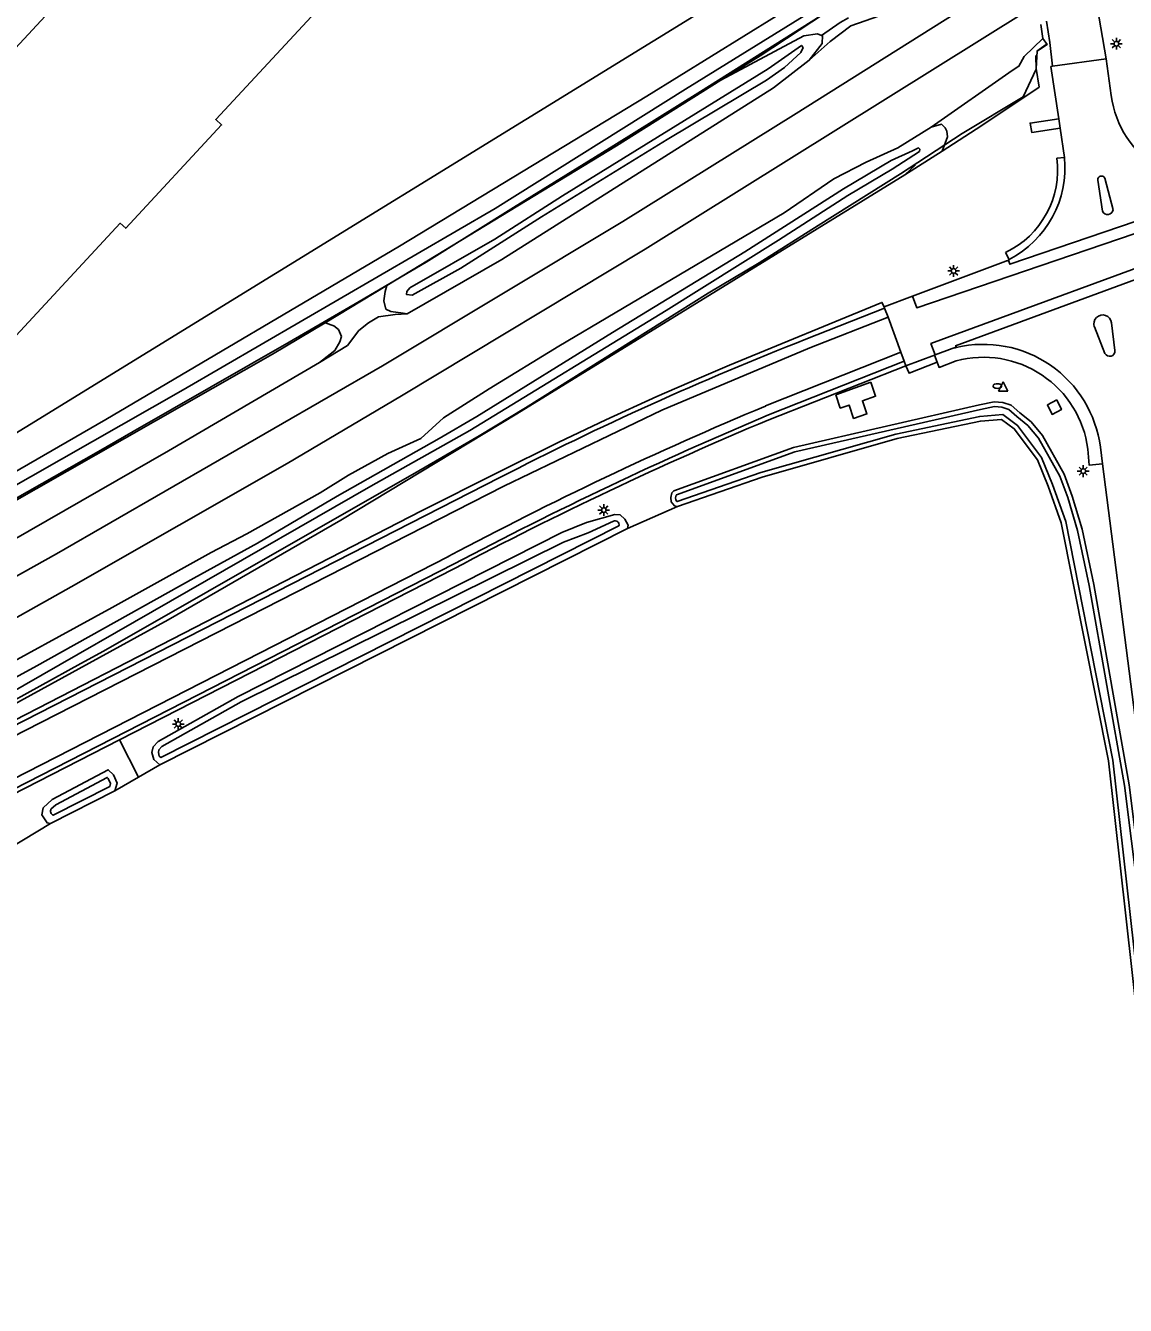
# Model space of a CAD drawing. Extents: x 136000 to 141014, y 402000 to 403500.
# Drawn here: x 140154.1 to 140271.8, y 402569.2 to 402706.1 of the extents above; entities that cross this region are included whole.
import ezdxf

# ---------------------------------------------------------------- set-up
doc = ezdxf.new("R2010")
doc.units = 0
for name, color, linetype in [('gg-afsc-hekwerk', 7, 'Continuous'), ('gg-aspt-spoorlijn', 7, 'Continuous'), ('gg-bbg-bijgebouw', 7, 'Continuous'), ('gg-knt-BGT kruinlijn', 7, 'Continuous'), ('gg-knt-bronhoudergrens', 7, 'Continuous'), ('gg-knt-verharding', 7, 'Continuous'), ('gg-knt-verharding nz', 7, 'Continuous'), ('gg-kntw-bovenkant insteek waterloop', 7, 'Continuous'), ('gg-kntw-greppel-droge sloot', 7, 'Continuous'), ('gg-kntw-waterlijn', 7, 'Continuous'), ('gt-grn-groengrens', 7, 'Continuous'), ('gt-symb-brandkraan', 7, 'Continuous'), ('gt-symb-lichtmast', 7, 'Continuous'), ('gt-symb-waterafsluiter', 7, 'Continuous'), ('gx-grn-maaiveld', 7, 'Continuous')]:
    doc.layers.add(name, color=color, linetype=linetype)

# ---------------------------------------------------------------- blocks, each defined once
blk = doc.blocks.new('gt0-LMAST')
at = {"layer": 'gt-symb-lichtmast'}
for p, q in [((-0.18, 0.17), (-0.45, 0.44)), ((0, 0.25), (0, 0.62)), ((0.17, 0.17), (0.44, 0.44)), ((-0.25, 0), (-0.63, 0)), ((-0.18, -0.18), (-0.45, -0.45)), ((0, -0.25), (0, -0.63)), ((0.44, -0.45), (0.17, -0.18)), ((0.25, 0), (0.62, 0))]:
    blk.add_line(p, q, dxfattribs=at)
blk.add_circle((0, 0), 0.25, dxfattribs=at)
blk = doc.blocks.new('gt0-BR')
at = {"layer": 'gt-symb-brandkraan'}
for centre, radius, start, end in [((-0.24, 0), 0.206, 107.5669, 252.4331), ((0.6, -2.66), 3, 106.892, 107.5669), ((0, -0.69), 0.938, 73.108, 106.892), ((-0.6, -2.66), 3, 72.4331, 73.108), ((0.24, 0), 0.206, 287.567, 72.4331), ((0.6, 2.66), 3, 252.4331, 253.108), ((0, 0.69), 0.938, 253.108, 286.8921), ((-0.6, 2.66), 3, 286.8921, 287.567)]:
    blk.add_arc(centre, radius, start, end, dxfattribs=at)
blk = doc.blocks.new('gt0-WAFSL')
at = {"layer": 'gt-symb-waterafsluiter'}
for p, q in [((-0.5, -0.33), (0, 0.67)), ((0, 0.67), (0.5, -0.33)), ((0.5, -0.33), (-0.5, -0.33))]:
    blk.add_line(p, q, dxfattribs=at)

msp = doc.modelspace()

# ---------------------------------------------------------------- linework, layer by layer
at = {"layer": 'gg-afsc-hekwerk'}
for p, q in [((140262.3, 402703.41), (140263.33, 402704.11)), ((140248.2, 402690.17), (140249.34, 402691.25))]:
    msp.add_line(p, q, dxfattribs=at)
for points in [[(140151.11, 402654.47), (140161.9, 402660.55), (140165.6, 402662.69), (140182.29, 402672.26), (140189.8, 402676.6), (140196.95, 402680.82), (140206.32, 402686.69), (140217.03, 402693.31), (140226.3, 402699.1), (140241.04, 402708.37)], [(140028.85, 402569.37), (140069.75, 402590.19), (140083.58, 402597.42), (140118.37, 402616.05), (140127.4, 402620.6), (140132.47, 402623.02), (140141.29, 402628.06), (140151.17, 402633.03), (140159.99, 402637.87), (140162.42, 402639.18), (140196.16, 402658.48), (140202.61, 402662.24), (140207.6, 402665.25), (140227.13, 402677.49), (140232.6, 402680.77), (140238.9, 402684.76), (140247.72, 402690.28), (140254.33, 402694.58), (140260.85, 402698.53), (140262.25, 402701.48), (140262.22, 402702.93)]]:
    msp.add_lwpolyline(points, dxfattribs=at)
at = {"layer": 'gg-aspt-spoorlijn'}
for points in [[(140021.05, 402575.12), (140062.77, 402595.28), (140086.59, 402607.17), (140115.78, 402622.39), (140141.42, 402636.22), (140158.97, 402646.08), (140182.07, 402659.28), (140194.31, 402666.53), (140220.4, 402682.22), (140261.48, 402707.86), (140310.59, 402739.51), (140337.41, 402756.68), (140359.26, 402770.89), (140386.42, 402788.21), (140462.42, 402837.34)], [(139309.13, 402272.12), (139387.29, 402305.74), (139419.65, 402319.8), (139919.67, 402534.58), (139974.77, 402558.45), (140001.23, 402570.35), (140012.04, 402575.09), (140024.68, 402581.07), (140060.93, 402598.57), (140100.23, 402618.51), (140115.24, 402626.43), (140139.48, 402639.63), (140157.4, 402649.6), (140192.29, 402669.74), (140218.01, 402685.18), (140236.57, 402696.72), (140261.92, 402712.73), (140276.43, 402722.16), (140290.06, 402730.74), (140348.36, 402768.37), (140378.07, 402787.34), (140409.94, 402808.02)]]:
    msp.add_lwpolyline(points, dxfattribs=at)
at = {"layer": 'gg-bbg-bijgebouw'}
for points in [[(140134.92, 402660.27), (140122.95, 402671.38), (140182.99, 402736.12), (140180.06, 402738.84), (140120.01, 402674.1), (140104.6, 402688.4), (140168.15, 402756.92), (140179.5, 402746.39), (140182.9, 402750.05), (140193.9, 402739.85), (140190.5, 402736.19), (140201.86, 402725.65), (140198.18, 402721.67)], [(140138.34, 402657.1), (140164.21, 402684.99), (140164.8, 402684.45), (140175.05, 402695.51), (140174.44, 402696.08), (140198.18, 402721.67)]]:
    msp.add_lwpolyline(points, dxfattribs=at)
at = {"layer": 'gg-knt-BGT kruinlijn'}
for p, q in [((140246.18, 402707.44), (140242.39, 402706.11)), ((140242.39, 402706.11), (140240.18, 402704.44)), ((140240.18, 402704.44), (140237.96, 402702.43)), ((140237.96, 402702.43), (140239.33, 402704.22)), ((140239.36, 402705.07), (140239.27, 402705.1)), ((140239.33, 402704.22), (140239.36, 402705.07))]:
    msp.add_line(p, q, dxfattribs=at)
at = {"layer": 'gg-knt-bronhoudergrens'}
for p, q in [((140163.65, 402624.23), (140166.18, 402625.7)), ((140152.34, 402618.06), (140156.76, 402620.76))]:
    msp.add_line(p, q, dxfattribs=at)
msp.add_lwpolyline([(140138.34, 402657.1), (140140.38, 402654.76), (140248.05, 402720.98), (140256.94, 402729.83), (140257.34, 402735.09)], dxfattribs=at)
at = {"layer": 'gg-knt-verharding'}
for p, q in [((140269.75, 402702.6), (140268.51, 402709.81)), ((140262.76, 402706.25), (140262.95, 402704.75)), ((140263.7, 402704.34), (140263.36, 402706.62)), ((140263.7, 402704.34), (140263.99, 402701.8)), ((140269.75, 402702.6), (140263.99, 402701.8)), ((140270.27, 402698.66), (140269.75, 402702.6)), ((140264.66, 402696.17), (140264.81, 402695.16)), ((140264.81, 402695.16), (140265.29, 402692.02)), ((140264.46, 402691.97), (140265.29, 402692.02)), ((140259, 402680.93), (140249.01, 402677.17)), ((140258.96, 402681.86), (140259.37, 402681.11)), ((140259.27, 402681.05), (140259.37, 402681.11)), ((140249.01, 402677.17), (140245.96, 402676.03)), ((140246.01, 402675.9), (140237.6, 402672.57)), ((140245.96, 402676.03), (140246.01, 402675.9)), ((140246.01, 402675.9), (140246.39, 402674.94)), ((140246.39, 402674.94), (140247.76, 402671.19)), ((140269.6, 402671.06), (140268.47, 402673.92)), ((140270.3, 402674.34), (140270.67, 402671.36)), ((140247.76, 402671.19), (140248.12, 402670.24)), ((140251.44, 402670.9), (140253.25, 402671.58)), ((140233.6, 402664.48), (140248.12, 402670.24)), ((140233.62, 402663.95), (140248.3, 402669.72)), ((140248.12, 402670.24), (140248.3, 402669.72)), ((140248.3, 402669.72), (140251.38, 402670.87)), ((140251.38, 402670.87), (140251.44, 402670.9)), ((140251.38, 402670.87), (140251.64, 402670.11)), ((140244.55, 402667.97), (140240.79, 402666.61)), ((140269.12, 402661.03), (140269.36, 402659.23)), ((140164.14, 402629.7), (140199.93, 402648.01))]:
    msp.add_line(p, q, dxfattribs=at)
for points in [[(140132.37, 402646.94), (140141.93, 402652.05), (140162.66, 402663.98), (140194.1, 402682.54), (140220.59, 402698.59), (140241.34, 402711.48), (140243.99, 402713.34), (140245.31, 402714.42), (140246.25, 402715.28), (140246.99, 402716.08), (140247.33, 402716.62), (140248.64, 402718.92), (140249.42, 402720.06), (140250.26, 402721.01), (140251.34, 402722.09), (140252.47, 402723.05), (140253.57, 402723.75), (140257.44, 402725.9), (140258.24, 402726.3)], [(140026.94, 402590.84), (140048.56, 402601.29), (140069.32, 402611.52), (140090.31, 402622.48), (140109.94, 402632.69), (140130.51, 402643.93), (140141.56, 402650.43), (140170.95, 402667.17), (140204.33, 402686.57), (140224.71, 402699.33), (140243.78, 402711.14)], [(140263.99, 402701.8), (140263.83, 402701.75), (140264.66, 402696.17)], [(140264.81, 402695.16), (140261.77, 402694.71), (140261.6, 402695.71), (140264.66, 402696.17)], [(140245.96, 402676.03), (140245.74, 402676.51), (140229.42, 402669.8), (140226.16, 402668.42), (140221.63, 402666.44), (140216.18, 402663.95), (140211.17, 402661.57), (140204.55, 402658.29), (140196.47, 402654.2), (140181.74, 402646.65), (140155.42, 402633.08), (140094.95, 402602.03)], [(140248.3, 402669.72), (140248.65, 402668.93), (140251.64, 402670.11)], [(140251.64, 402670.11), (140251.85, 402669.56), (140253.68, 402670.27)], [(140264.44, 402666.08), (140264.94, 402665.04), (140263.95, 402664.53), (140263.44, 402665.54), (140264.44, 402666.08)], [(140267.78, 402660.82), (140267.92, 402659.09), (140269.36, 402659.23)], [(140269.36, 402659.23), (140275.69, 402609.86), (140275.72, 402609.85)], [(140204.85, 402657.77), (140155.49, 402632.56), (140095.1, 402601.66)], [(140087.84, 402591.14), (140120.73, 402608), (140199.87, 402648.49)], [(140088.12, 402590.59), (140120.77, 402607.51), (140164.14, 402629.7)]]:
    msp.add_lwpolyline(points, dxfattribs=at)
for centre, radius, start, end in [((140281.55, 402700.33), 11.41, 188.4334, 285.5857), ((140254.79, 402690.68), 9.75, 295.3649, 7.6146), ((140253.91, 402691.84), 12.05, 294.9962, 296.4108), ((140269.36, 402674.23), 0.945, 6.405, 199.1224), ((140364.14, 402348.92), 347.51, 111.3544, 117.2836), ((140256.83, 402658.62), 13.45, 103.4901, 105.4348), ((140256.61, 402659.42), 12.61, 7.3189, 103.3689), ((140270.11, 402671.31), 0.565, 206.3515, 4.6746), ((140256.59, 402659.37), 11.28, 7.3985, 104.9217), ((140396.94, 402276.31), 421.13, 112.8209, 117.901), ((140389.27, 402291.46), 403.7, 112.679, 117.9704)]:
    msp.add_arc(centre, radius, start, end, dxfattribs=at)
at = {"layer": 'gg-knt-verharding nz'}
for p, q in [((140268.83, 402689.59), (140269.34, 402686.27)), ((140270.48, 402686.44), (140269.59, 402689.83)), ((140233.27, 402665.43), (140247.76, 402671.19))]:
    msp.add_line(p, q, dxfattribs=at)
for points in [[(140295.6, 402692.92), (140295.98, 402691.76), (140249.47, 402675.95), (140249.01, 402677.17)], [(140284.62, 402689.35), (140284.67, 402689.2), (140259.42, 402680.6), (140259.27, 402681.05)], [(140297.6, 402686.96), (140297, 402688.72), (140280.91, 402683.12), (140250.98, 402672.11), (140251.44, 402670.9)], [(140253.7, 402671.69), (140253.62, 402671.87), (140281.29, 402682.07), (140281.54, 402681.38)], [(140246.39, 402674.94), (140238.03, 402671.64), (140222.19, 402664.99), (140205.27, 402656.84), (140155.71, 402631.55), (140095.5, 402600.76)], [(140087.39, 402592.04), (140120.01, 402608.76), (140199.33, 402649.33)]]:
    msp.add_lwpolyline(points, dxfattribs=at)
for centre, radius, start, end in [((140254.21, 402690.96), 11.12, 297.6515, 5.4511), ((140269.23, 402689.64), 0.405, 27.9324, 187.0248), ((140269.89, 402686.51), 0.594, 204.065, 352.833), ((140388.72, 402293.73), 402.89, 112.6967, 118.0401)]:
    msp.add_arc(centre, radius, start, end, dxfattribs=at)
at = {"layer": 'gg-kntw-bovenkant insteek waterloop'}
for p, q in [((140248.2, 402690.17), (140252.18, 402692.72)), ((140168.44, 402627.02), (140218.49, 402652.33)), ((140156.76, 402620.76), (140163.65, 402624.23))]:
    msp.add_line(p, q, dxfattribs=at)
for points in [[(140239.27, 402705.1), (140238.85, 402705.25), (140237.36, 402705.06), (140228.51, 402700.29)], [(140228.51, 402700.29), (140217.33, 402693.27), (140192.76, 402678.31)], [(140252.18, 402692.72), (140252.77, 402694.25), (140252.67, 402694.84), (140252.51, 402695.21), (140252.12, 402695.59), (140251.02, 402695.27)], [(140035.05, 402572.8), (140038.07, 402574.15), (140044.24, 402577.46), (140056.21, 402582.99), (140101.04, 402605.76), (140135.89, 402624.2), (140169.33, 402642.53), (140187.83, 402653.21), (140206.67, 402664.59), (140248.2, 402690.17)], [(140259.57, 402665.52), (140258.66, 402665.79), (140257.75, 402665.87), (140256.17, 402665.54), (140236.26, 402661), (140223.47, 402656.36), (140223.26, 402656.13), (140223.14, 402655.64), (140223.17, 402655.18), (140223.52, 402654.76), (140223.84, 402654.68)], [(140259.57, 402665.52), (140260.51, 402664.7), (140261.7, 402663.73), (140262.93, 402662.28), (140265.24, 402658.15), (140266.1, 402655.78), (140267.16, 402652.23), (140268.41, 402646.31), (140272.21, 402624.88), (140275.21, 402601.04), (140277.81, 402575.3), (140282.38, 402530.85), (140286.82, 402491.14), (140290.87, 402453.8), (140292.08, 402441.96), (140293.33, 402432.97), (140293.41, 402431.89), (140293.34, 402431.52), (140293.09, 402431.15), (140292.71, 402430.87), (140292.28, 402430.79), (140291.99, 402430.79), (140291.65, 402431.16)], [(140223.84, 402654.68), (140232.92, 402657.82), (140247.35, 402661.94), (140256.27, 402663.82), (140258.54, 402663.99), (140259.89, 402662.99), (140262.39, 402659.67), (140263.53, 402656.85), (140264.93, 402652.94), (140269.97, 402627.44), (140278.21, 402553.75), (140283.26, 402505.14), (140291.65, 402431.16)], [(140168.44, 402627.02), (140167.8, 402627.6), (140167.61, 402628.33), (140167.74, 402628.95), (140168.26, 402629.52), (140176.83, 402634.33), (140211.46, 402651.88), (140214.1, 402652.96), (140217.14, 402653.8), (140217.72, 402653.77), (140218.22, 402653.31), (140218.57, 402652.68), (140218.49, 402652.33)], [(140156.76, 402620.76), (140156.38, 402620.8), (140155.83, 402621.68), (140155.95, 402622.42), (140156.94, 402623.3), (140162.92, 402626.49), (140163.49, 402625.97), (140163.88, 402625.05), (140163.65, 402624.23)]]:
    msp.add_lwpolyline(points, dxfattribs=at)
at = {"layer": 'gg-kntw-greppel-droge sloot'}
for points in [[(140149.51, 402634.49), (140155.28, 402637.61), (140172.09, 402647.01), (140178.92, 402650.75), (140187.43, 402655.79), (140198.36, 402661.94), (140202.38, 402664.32), (140216.89, 402673.31), (140231.06, 402681.92), (140241.62, 402688.66), (140246.74, 402691.71), (140249.01, 402692.73), (140249.65, 402693.05), (140249.78, 402692.92), (140249.77, 402692.68), (140246.82, 402690.77), (140242.07, 402687.95), (140234.66, 402683.17), (140222.66, 402675.65), (140201.63, 402662.8), (140191.02, 402656.86), (140151.99, 402634.46)], [(140029.42, 402591.06), (140064.26, 402607.75), (140080.08, 402615.7), (140093.97, 402622.92), (140123.57, 402638.93), (140152.15, 402654.81), (140180.51, 402670.97), (140186.13, 402674.34)], [(140185.54, 402670.1), (140187.18, 402671.38), (140187.73, 402672.29), (140187.88, 402672.88), (140187.56, 402673.63), (140187.08, 402674), (140186.13, 402674.34)], [(140034.56, 402590.23), (140036.3, 402590.87), (140045.08, 402595), (140062.39, 402603.48), (140075.76, 402610.24), (140078.44, 402611.7), (140080.69, 402613.2), (140082.22, 402614.32), (140084.5, 402615.45), (140086.64, 402616.05), (140088.25, 402616.61), (140105.39, 402625.46), (140121.78, 402634.2), (140132.76, 402640.31), (140134.85, 402641.76), (140136.21, 402643.24), (140137.65, 402644.19), (140140.14, 402644.76), (140148.9, 402648.91), (140169.39, 402660.62), (140185.54, 402670.1)]]:
    msp.add_lwpolyline(points, dxfattribs=at)
at = {"layer": 'gg-kntw-waterlijn'}
for points in [[(140237.32, 402703.79), (140237.11, 402704.02), (140233.57, 402701.52), (140211.55, 402687.94), (140204.29, 402683.28), (140195.21, 402678.09), (140194.88, 402677.7), (140194.86, 402677.36), (140195.47, 402677.29), (140200.67, 402680.17), (140209.3, 402685.67), (140222.76, 402693.96), (140233.37, 402700.31), (140235.31, 402701.65), (140237.07, 402703.26), (140237.32, 402703.79)], [(140257.78, 402665.37), (140256.28, 402665.05), (140236.4, 402660.51), (140223.76, 402655.93), (140223.72, 402655.89), (140223.65, 402655.59), (140223.66, 402655.37), (140223.8, 402655.21), (140223.82, 402655.2), (140232.77, 402658.3), (140247.23, 402662.43), (140256.2, 402664.32), (140258.69, 402664.51), (140260.25, 402663.35), (140262.83, 402659.92), (140264, 402657.03), (140265.42, 402653.07), (140270.46, 402627.52), (140278.71, 402553.81)], [(140281.88, 402530.79), (140277.31, 402575.24), (140274.71, 402600.98), (140271.71, 402624.8), (140267.91, 402646.22), (140266.68, 402652.11), (140265.62, 402655.62), (140264.78, 402657.93), (140262.51, 402661.99), (140261.34, 402663.36), (140260.18, 402664.31), (140259.32, 402665.07), (140258.56, 402665.3), (140257.78, 402665.37)], [(140217.01, 402653.09), (140214.3, 402651.87), (140211.65, 402650.86), (140177.14, 402633.75), (140168.68, 402629), (140168.35, 402628.64), (140168.29, 402628.35), (140168.39, 402627.96), (140168.55, 402627.81), (140217.58, 402652.6)], [(140157.05, 402621.65), (140163.09, 402624.69), (140163.18, 402625.01), (140162.93, 402625.57), (140162.82, 402625.68), (140157.32, 402622.75), (140156.8, 402622.29)]]:
    msp.add_lwpolyline(points, dxfattribs=at)
for centre, radius, start, end in [((140217.19, 402652.73), 0.405, 341.8698, 117.2263), ((140157.21, 402622.08), 0.459, 153.2215, 250.5356)]:
    msp.add_arc(centre, radius, start, end, dxfattribs=at)
at = {"layer": 'gt-grn-groengrens'}
for p, q in [((140192.76, 402678.31), (140186.13, 402674.34)), ((140218.49, 402652.33), (140223.84, 402654.68)), ((140164.14, 402629.7), (140166.18, 402625.7)), ((140166.18, 402625.7), (140168.44, 402627.02))]:
    msp.add_line(p, q, dxfattribs=at)
for points in [[(140261.31, 402716.07), (140261.15, 402718.8), (140260.03, 402718.81), (140259.41, 402720.83), (140252.06, 402715.81), (140247.92, 402712.98), (140232.69, 402702.92), (140228.51, 402700.29)], [(140242.16, 402706.97), (140241.28, 402706.47), (140239.27, 402705.1)], [(140262.95, 402704.75), (140263.41, 402704.12), (140262.36, 402703.42), (140262.25, 402701.54), (140262.57, 402699.56), (140256.42, 402695.44), (140252.18, 402692.72)], [(140244.55, 402667.97), (140245.06, 402666.48), (140243.64, 402666), (140244.12, 402664.58), (140242.7, 402664.1), (140242.22, 402665.52), (140241.27, 402665.2), (140240.79, 402666.61)]]:
    msp.add_lwpolyline(points, dxfattribs=at)
at = {"layer": 'gx-grn-maaiveld'}
for points in [[(140251.02, 402695.27), (140259.66, 402701.33), (140260.4, 402701.8), (140260.95, 402702.85), (140262.95, 402704.75)], [(140237.96, 402702.43), (140234.12, 402699.49), (140205.06, 402681.1), (140194.93, 402675.29)], [(140148.58, 402635.79), (140163.34, 402643.86), (140173.96, 402649.74), (140177.75, 402651.76), (140185.61, 402656.15), (140188.63, 402658.04), (140192.85, 402660.34), (140196.4, 402661.96), (140198.8, 402664.18), (140203.7, 402667.27), (140211.16, 402671.85), (140235.26, 402686.12), (140240.58, 402689.73), (140244.06, 402691.52), (140247.44, 402693.05), (140251.02, 402695.27)], [(140194.93, 402675.29), (140194.48, 402675.35), (140193.16, 402675.53), (140192.64, 402675.8), (140192.42, 402676.7), (140192.57, 402677.7), (140192.76, 402678.31)], [(140194.93, 402675.29), (140193.65, 402675.22), (140191.86, 402674.99), (140190.78, 402674.32), (140189.74, 402673.51), (140188.54, 402671.91), (140185.54, 402670.1)]]:
    msp.add_lwpolyline(points, dxfattribs=at)

# ---------------------------------------------------------------- block references
at = {"layer": 'gt-symb-brandkraan'}
msp.add_blockref('gt0-BR', (140258.1, 402667.56), dxfattribs=at)
at = {"layer": 'gt-symb-lichtmast'}
for p in [(140270.84, 402704.2), (140253.41, 402679.88), (140267.28, 402658.46), (140215.97, 402654.29), (140170.42, 402631.39)]:
    msp.add_blockref('gt0-LMAST', p, dxfattribs=at)
at = {"layer": 'gt-symb-waterafsluiter'}
msp.add_blockref('gt0-WAFSL', (140258.7, 402667.36), dxfattribs=at)

doc.saveas('drawing.dxf')
